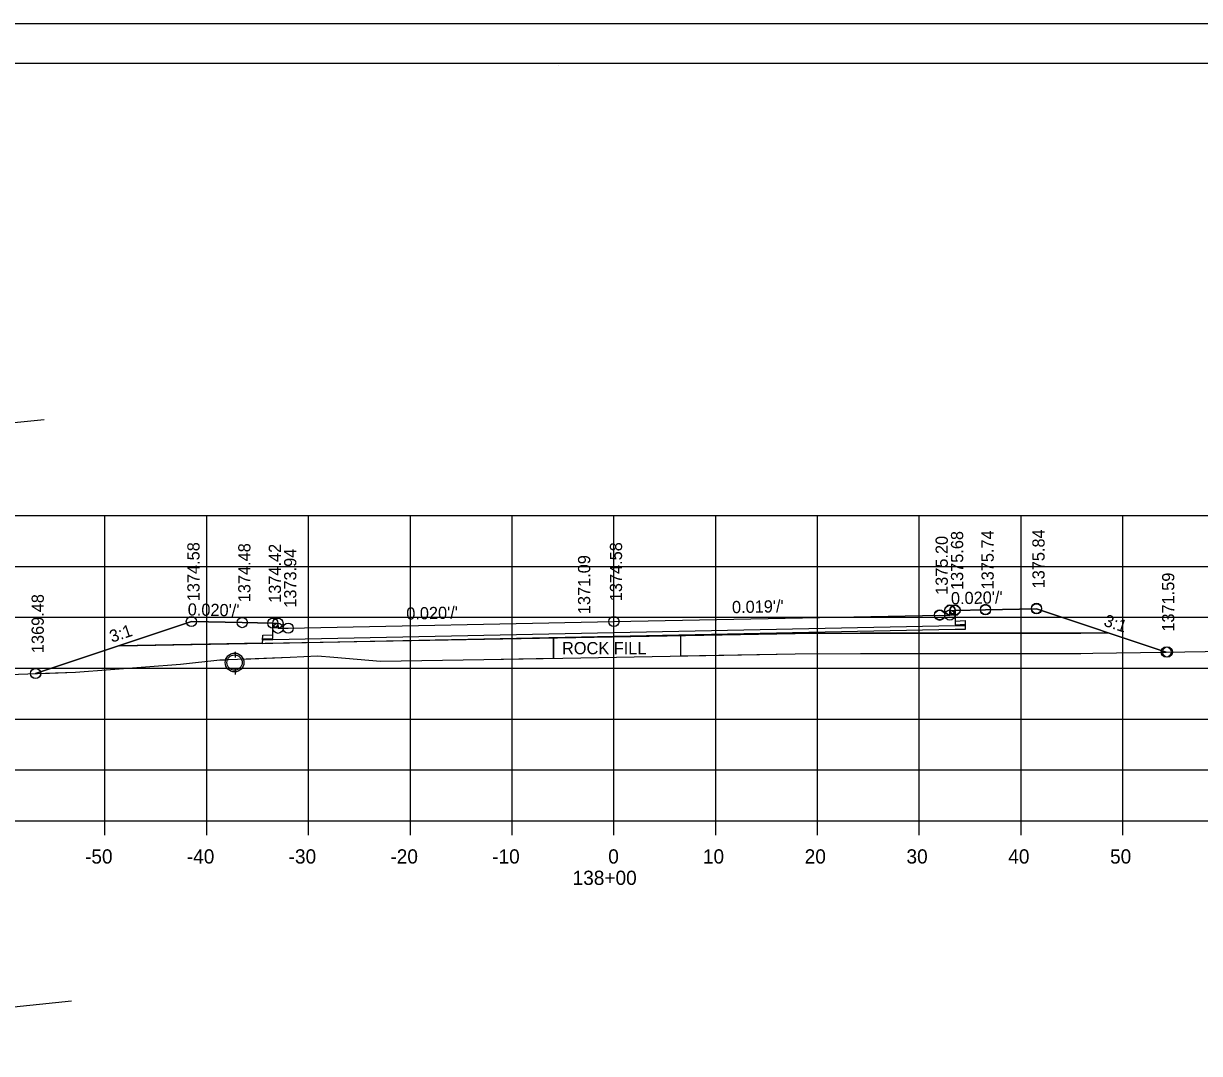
# Model space of a CAD drawing. Extents: x 1374311 to 1383814, y 384102 to 406278.
# Drawn here: x 1381570.7 to 1381686.2, y 388916.8 to 389018 of the extents above; entities that cross this region are included whole.
import ezdxf

# ---------------------------------------------------------------- set-up
doc = ezdxf.new("R2010")
doc.units = 0
for name, color, linetype in [('R_Axis', 7, 'Continuous'), ('R_Axis Annot', 7, 'Continuous'), ('R_Border', 7, 'Continuous'), ('R_Exist Surface', 7, 'Continuous'), ('R_Fin Surface', 7, 'Continuous'), ('R_Grid', 7, 'Continuous'), ('R_No Plot', 7, 'Continuous'), ('R_Water', 7, 'Continuous'), ('R_Xsect Elev', 7, 'Continuous'), ('R_Xsect Slope', 7, 'Continuous')]:
    doc.layers.add(name, color=color, linetype=linetype)

msp = doc.modelspace()

# ---------------------------------------------------------------- linework, layer by layer
at = {"layer": 'R_Axis'}
for p, q in [((1381488.66, 388939.68), (1381768.66, 388939.68)), ((1381578.66, 388938.28), (1381578.66, 388939.68)), ((1381588.66, 388938.28), (1381588.66, 388939.68)), ((1381598.66, 388938.28), (1381598.66, 388939.68)), ((1381608.66, 388938.28), (1381608.66, 388939.68)), ((1381618.66, 388938.28), (1381618.66, 388939.68)), ((1381628.66, 388938.28), (1381628.66, 388939.68)), ((1381638.66, 388938.28), (1381638.66, 388939.68)), ((1381648.66, 388938.28), (1381648.66, 388939.68)), ((1381658.66, 388938.28), (1381658.66, 388939.68)), ((1381668.66, 388938.28), (1381668.66, 388939.68)), ((1381678.66, 388938.28), (1381678.66, 388939.68))]:
    msp.add_line(p, q, dxfattribs=at)
at = {"layer": 'R_Border'}
for p, q in [((1381470.66, 389014.14), (1381786.84, 389014.14)), ((1381623.18, 389013.88), (1381623.18, 389013.88)), ((1381623.18, 389013.88), (1381623.18, 389013.88))]:
    msp.add_line(p, q, dxfattribs=at)
at = {"layer": 'R_Exist Surface'}
for p, q in [((1381591.46, 388956.28), (1381591.46, 388955.89)), ((1381591.46, 388954.45), (1381591.46, 388954.06))]:
    msp.add_line(p, q, dxfattribs=at)
msp.add_lwpolyline([(1381567.33, 388953.99), (1381575.78, 388954.3), (1381586.09, 388955.07), (1381589.93, 388955.49), (1381596.86, 388955.76), (1381599.54, 388955.9), (1381601.13, 388955.76), (1381605.73, 388955.36), (1381615.89, 388955.54), (1381623.65, 388955.68), (1381646.48, 388956.09), (1381652.87, 388956.11), (1381674.54, 388956.12), (1381675.72, 388956.14), (1381682.71, 388956.27), (1381688.77, 388956.34), (1381695.4, 388956.5), (1381721.11, 388956.94), (1381735.25, 388957.15), (1381741.41, 388957.23), (1381748.5, 388957.31), (1381760.01, 388957.48), (1381768.66, 388957.59)], dxfattribs=at)
msp.add_circle((1381591.39, 388955.23), 0.917, dxfattribs=at)
at = {"layer": 'R_Fin Surface'}
for p, q in [((1381635.2, 388957.88), (1381635.2, 388955.88)), ((1381635.2, 388957.88), (1381635.2, 388955.88)), ((1381580.06, 388956.89), (1381572.32, 388954.31)), ((1381594.15, 388957.15), (1381580.06, 388956.89)), ((1381622.71, 388957.66), (1381621.5, 388957.64)), ((1381622.71, 388957.66), (1381622.71, 388955.66)), ((1381622.71, 388955.66), (1381622.71, 388957.66)), ((1381592.24, 388955.58), (1381596.86, 388955.76)), ((1381596.86, 388955.76), (1381599.54, 388955.9)), ((1381635.2, 388955.88), (1381646.48, 388956.09)), ((1381675.72, 388956.14), (1381682.71, 388956.27))]:
    msp.add_line(p, q, dxfattribs=at)
for points in [[(1381571.85, 388954.16), (1381587.15, 388959.26), (1381592.15, 388959.16), (1381595.15, 388959.1), (1381595.65, 388959.1), (1381595.66, 388958.6), (1381596.66, 388958.62), (1381628.66, 388959.26), (1381660.66, 388959.88), (1381661.66, 388959.86), (1381661.67, 388960.36), (1381662.17, 388960.36), (1381665.17, 388960.42), (1381670.17, 388960.52), (1381682.91, 388956.27)], [(1381662.17, 388960.04), (1381662.18, 388958.95), (1381663.18, 388958.99), (1381663.17, 388958.49), (1381662.17, 388958.47), (1381628.66, 388957.78), (1381595.15, 388957.1), (1381594.15, 388957.08), (1381594.16, 388957.58), (1381595.16, 388957.59), (1381595.15, 388958.74)], [(1381580.06, 388956.89), (1381646.45, 388958.09), (1381652.86, 388958.11), (1381674.52, 388958.12), (1381677.22, 388958.17)], [(1381677.22, 388958.17), (1381674.52, 388958.12), (1381652.86, 388958.11), (1381646.45, 388958.09), (1381635.2, 388957.88)], [(1381682.71, 388956.27), (1381682.91, 388956.27), (1381677.22, 388958.17)], [(1381580.06, 388956.89), (1381580.06, 388956.89)], [(1381621.5, 388957.64), (1381595.15, 388957.1), (1381594.15, 388957.08), (1381594.15, 388957.15)], [(1381586.09, 388955.07), (1381589.93, 388955.49), (1381590.52, 388955.51)], [(1381599.54, 388955.9), (1381601.13, 388955.76), (1381605.73, 388955.36)], [(1381605.73, 388955.36), (1381615.89, 388955.54), (1381622.71, 388955.66)], [(1381646.48, 388956.09), (1381652.87, 388956.11), (1381674.54, 388956.12), (1381675.72, 388956.14)], [(1381572.35, 388954.17), (1381575.78, 388954.3), (1381586.09, 388955.07)]]:
    msp.add_lwpolyline(points, dxfattribs=at)
for centre, radius, start, end in [((1381591.39, 388955.23), 0.917, 22.7041, 161.841), ((1381571.85, 388954.16), 0.5, 2.1032, 18.4349)]:
    msp.add_arc(centre, radius, start, end, dxfattribs=at)
at = {"layer": 'R_Grid'}
for p, q in [((1381488.66, 388969.68), (1381768.66, 388969.68)), ((1381578.66, 388939.68), (1381578.66, 388969.68)), ((1381588.66, 388939.68), (1381588.66, 388969.68)), ((1381598.66, 388939.68), (1381598.66, 388969.68)), ((1381608.66, 388939.68), (1381608.66, 388969.68)), ((1381618.66, 388939.68), (1381618.66, 388969.68)), ((1381628.66, 388939.68), (1381628.66, 388969.68)), ((1381638.66, 388939.68), (1381638.66, 388969.68)), ((1381648.66, 388939.68), (1381648.66, 388969.68)), ((1381658.66, 388939.68), (1381658.66, 388969.68)), ((1381668.66, 388939.68), (1381668.66, 388969.68)), ((1381678.66, 388939.68), (1381678.66, 388969.68)), ((1381488.66, 388964.68), (1381768.66, 388964.68)), ((1381488.66, 388959.68), (1381768.66, 388959.68)), ((1381488.66, 388954.68), (1381768.66, 388954.68)), ((1381488.66, 388949.68), (1381768.66, 388949.68)), ((1381488.66, 388944.68), (1381768.66, 388944.68)), ((1381488.66, 388939.68), (1381768.66, 388939.68))]:
    msp.add_line(p, q, dxfattribs=at)
at = {"layer": 'R_No Plot'}
msp.add_line((1381458.26, 389018.04), (1381791.59, 389018.04), dxfattribs=at)
for points in [[(1381458.25, 389018.04), (1381791.59, 389018.04), (1381791.59, 388804.7), (1381458.25, 388804.7)], [(1381704.58, 389014.14), (1381704.58, 389004.26), (1381740.31, 389004.26), (1381740.31, 389001.34), (1381763.51, 389001.34), (1381763.51, 388978.13), (1381786.84, 388978.13), (1381786.84, 388808.68), (1381470.66, 388808.68), (1381470.66, 389014.14)], [(1381571.85, 388954.16), (1381575.78, 388954.3), (1381586.09, 388955.07), (1381589.93, 388955.49), (1381596.86, 388955.76), (1381599.54, 388955.9), (1381601.13, 388955.76), (1381605.73, 388955.36), (1381615.89, 388955.54), (1381623.65, 388955.68), (1381646.48, 388956.09), (1381652.87, 388956.11), (1381674.54, 388956.12), (1381675.72, 388956.14), (1381682.71, 388956.27), (1381682.91, 388956.27), (1381670.17, 388960.52), (1381665.17, 388960.42), (1381662.17, 388960.36), (1381662.18, 388959.31), (1381663.18, 388959.35), (1381663.17, 388958.85), (1381662.17, 388958.83), (1381628.66, 388958.14), (1381595.15, 388957.46), (1381594.15, 388957.44), (1381594.16, 388957.94), (1381595.16, 388957.95), (1381595.15, 388959.1), (1381592.15, 388959.16), (1381587.15, 388959.26)]]:
    msp.add_lwpolyline(points, close=True, dxfattribs=at)
for centre in [(1381660.66, 388959.92), (1381660.66, 388959.92), (1381660.66, 388959.88), (1381661.66, 388959.9), (1381661.67, 388960.4), (1381661.67, 388960.4), (1381661.67, 388960.36), (1381662.17, 388960.4), (1381662.17, 388960.4), (1381662.17, 388960.36), (1381665.17, 388960.46), (1381665.17, 388960.46), (1381665.17, 388960.42), (1381670.17, 388960.56), (1381670.17, 388960.56), (1381670.17, 388960.52), (1381587.15, 388959.26), (1381587.15, 388959.26), (1381587.15, 388959.26), (1381592.15, 388959.16), (1381592.15, 388959.16), (1381592.15, 388959.16), (1381595.15, 388959.1), (1381595.15, 388959.1), (1381595.15, 388959.1), (1381595.65, 388959.1), (1381595.65, 388959.1), (1381595.65, 388959.1), (1381595.66, 388958.6), (1381596.66, 388958.62), (1381596.66, 388958.62), (1381596.66, 388958.62), (1381628.66, 388959.27), (1381628.66, 388959.27), (1381628.66, 388959.26), (1381682.91, 388956.27), (1381683.03, 388956.27), (1381683.03, 388956.27), (1381571.84, 388954.16), (1381571.84, 388954.16), (1381571.84, 388954.16), (1381571.84, 388954.16), (1381571.85, 388954.16), (1381571.85, 388954.16)]:
    msp.add_circle(centre, 0.5, dxfattribs=at)
at = {"layer": 'R_Water'}
for p, q in [((1381572.7, 388979.09), (1381562.25, 388978.05)), ((1381591.46, 388956.11), (1381591.46, 388955.72)), ((1381591.46, 388954.61), (1381591.46, 388954.22)), ((1381575.38, 388921.94), (1381564.92, 388920.9))]:
    msp.add_line(p, q, dxfattribs=at)
msp.add_circle((1381591.39, 388955.23), 0.75, dxfattribs=at)

# ---------------------------------------------------------------- texts
at = {"layer": 'R_Axis Annot'}
for s, p in [('-50', (1381576.7, 388935.48)), ('-40', (1381586.7, 388935.48)), ('-30', (1381596.7, 388935.48)), ('-20', (1381606.7, 388935.48)), ('-10', (1381616.7, 388935.48)), ('0', (1381628.1, 388935.48)), ('10', (1381637.4, 388935.48)), ('20', (1381647.4, 388935.48)), ('30', (1381657.4, 388935.48)), ('40', (1381667.4, 388935.48)), ('50', (1381677.4, 388935.48)), ('138+00', (1381624.6, 388933.38))]:
    msp.add_text(s, height=1.4, dxfattribs=at).set_placement(p)
at = {"layer": 'R_Fin Surface'}
msp.add_text('ROCK FILL', height=1.2, dxfattribs=at).set_placement((1381623.56, 388956.05))
at = {"layer": 'R_Xsect Elev'}
for s, p in [('1375.68', (1381662.97, 388962.36)), ('1375.74', (1381665.97, 388962.42)), ('1375.84', (1381670.97, 388962.52)), ('1374.58', (1381587.95, 388961.26)), ('1374.58', (1381629.46, 388961.26)), ('1375.20', (1381661.46, 388961.88)), ('1374.48', (1381592.95, 388961.16)), ('1374.42', (1381595.95, 388961.1)), ('1373.94', (1381597.46, 388960.62)), ('1371.09', (1381626.33, 388959.99)), ('1371.59', (1381683.71, 388958.27)), ('1369.48', (1381572.65, 388956.16))]:
    msp.add_text(s, height=1.2, rotation=90, dxfattribs=at).set_placement(p)
at = {"layer": 'R_Xsect Slope'}
for s, rotation, p in [("0.020'/'", 1.1458, (1381661.78, 388960.95)), ("0.019'/'", 1.1155, (1381640.27, 388960.08)), ("0.020'/'", 358.8542, (1381586.78, 388959.86)), ("0.020'/'", 1.1458, (1381608.27, 388959.45)), ('3:1', 18.4349, (1381579.34, 388957.18)), ('3:1', 341.5651, (1381676.7, 388958.87))]:
    msp.add_text(s, height=1.2, rotation=rotation, dxfattribs=at).set_placement(p)

doc.saveas('drawing.dxf')
